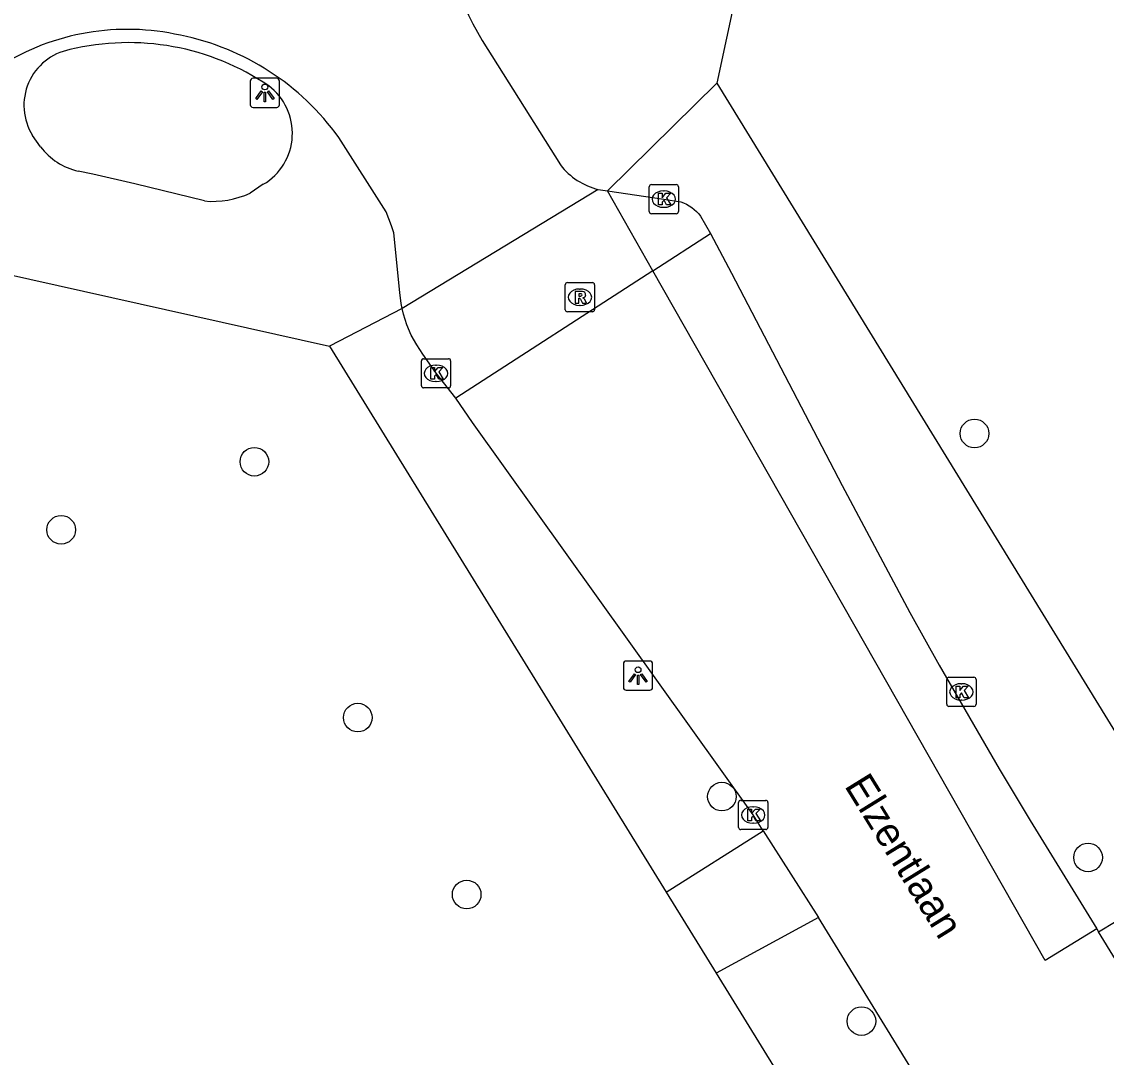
# Model space of a CAD drawing. Extents: x 161354 to 161876, y 382161 to 382804.
# Drawn here: x 161513.58 to 161550.65, y 382524.55 to 382559.96 of the extents above; entities that cross this region are included whole.
import ezdxf

# ---------------------------------------------------------------- set-up
doc = ezdxf.new("R2010")
doc.units = 0
for name, color, linetype in [('IMGEO_Boom', 7, 'Continuous'), ('IMGEO_Kolk', 7, 'Continuous'), ('IMGEO_Lichtpunt', 7, 'Continuous'), ('IMGEO_Openbare_ruimte_label', 7, 'Continuous'), ('IMGEO_Parkeervlak_gesloten', 7, 'Continuous'), ('IMGEO_Rijbaan_lokaal_gesloten', 7, 'Continuous'), ('IMGEO_Rijbaan_lokaal_open', 7, 'Continuous'), ('IMGEO_Rioolput', 7, 'Continuous'), ('IMGEO_Voetpad_open', 7, 'Continuous')]:
    doc.layers.add(name, color=color, linetype=linetype)

msp = doc.modelspace()

# ---------------------------------------------------------------- linework, layer by layer
at = {"layer": 'IMGEO_Boom'}
for centre in [(161546.147, 382545.876), (161521.535, 382544.91), (161514.93, 382542.583), (161525.069, 382536.162), (161537.513, 382533.462), (161550.03, 382531.379), (161528.79, 382530.113), (161542.284, 382525.784)]:
    msp.add_circle(centre, 0.489, dxfattribs=at)
at = {"layer": 'IMGEO_Kolk'}
for p, q in [((161535.028, 382553.463), (161535.028, 382554.315)), ((161535.103, 382554.389), (161535.955, 382554.389)), ((161535.516, 382554.169), (161535.541, 382554.169)), ((161536.029, 382554.315), (161536.029, 382553.463)), ((161535.539, 382553.609), (161535.514, 382553.609)), ((161535.955, 382553.389), (161535.103, 382553.389)), ((161527.241, 382547.508), (161527.241, 382548.36)), ((161527.316, 382548.434), (161528.168, 382548.434)), ((161528.242, 382548.36), (161528.242, 382547.508)), ((161527.729, 382548.214), (161527.754, 382548.214)), ((161527.752, 382547.654), (161527.727, 382547.654)), ((161528.168, 382547.434), (161527.316, 382547.434)), ((161545.198, 382536.616), (161545.198, 382537.468)), ((161545.273, 382537.542), (161546.125, 382537.542)), ((161546.199, 382537.468), (161546.199, 382536.616)), ((161545.686, 382537.322), (161545.711, 382537.322)), ((161545.709, 382536.762), (161545.684, 382536.762)), ((161546.125, 382536.542), (161545.273, 382536.542)), ((161538.084, 382532.407), (161538.084, 382533.259)), ((161538.159, 382533.333), (161539.011, 382533.333)), ((161538.572, 382533.113), (161538.597, 382533.113)), ((161539.085, 382533.259), (161539.085, 382532.407)), ((161539.011, 382532.333), (161538.159, 382532.333)), ((161538.595, 382532.553), (161538.57, 382532.553))]:
    msp.add_line(p, q, dxfattribs=at)
for points in [[(161535.028, 382553.463), (161535.028, 382554.315)], [(161535.103, 382554.389), (161535.955, 382554.389)], [(161536.029, 382554.315), (161536.029, 382553.463)], [(161535.349, 382554.089), (161535.472, 382554.089), (161535.472, 382553.938), (161535.602, 382554.089), (161535.766, 382554.089), (161535.62, 382553.938), (161535.773, 382553.689), (161535.621, 382553.689), (161535.536, 382553.853), (161535.472, 382553.786), (161535.472, 382553.689), (161535.349, 382553.689), (161535.349, 382554.089)], [(161535.955, 382553.389), (161535.103, 382553.389)], [(161527.241, 382547.508), (161527.241, 382548.36)], [(161527.316, 382548.434), (161528.168, 382548.434)], [(161528.242, 382548.36), (161528.242, 382547.508)], [(161527.562, 382548.134), (161527.685, 382548.134), (161527.685, 382547.983), (161527.815, 382548.134), (161527.979, 382548.134), (161527.833, 382547.983), (161527.986, 382547.734), (161527.834, 382547.734), (161527.749, 382547.898), (161527.685, 382547.831), (161527.685, 382547.734), (161527.562, 382547.734), (161527.562, 382548.134)], [(161528.168, 382547.434), (161527.316, 382547.434)], [(161545.198, 382536.616), (161545.198, 382537.468)], [(161545.273, 382537.542), (161546.125, 382537.542)], [(161546.199, 382537.468), (161546.199, 382536.616)], [(161545.519, 382537.242), (161545.642, 382537.242), (161545.642, 382537.091), (161545.772, 382537.242), (161545.936, 382537.242), (161545.79, 382537.091), (161545.943, 382536.842), (161545.791, 382536.842), (161545.706, 382537.006), (161545.642, 382536.939), (161545.642, 382536.842), (161545.519, 382536.842), (161545.519, 382537.242)], [(161546.125, 382536.542), (161545.273, 382536.542)], [(161538.084, 382532.407), (161538.084, 382533.259)], [(161538.159, 382533.333), (161539.011, 382533.333)], [(161538.405, 382533.033), (161538.528, 382533.033), (161538.528, 382532.882), (161538.658, 382533.033), (161538.822, 382533.033), (161538.676, 382532.882), (161538.829, 382532.633), (161538.677, 382532.633), (161538.592, 382532.797), (161538.528, 382532.73), (161538.528, 382532.633), (161538.405, 382532.633), (161538.405, 382533.033)], [(161539.085, 382533.259), (161539.085, 382532.407)], [(161539.011, 382532.333), (161538.159, 382532.333)]]:
    msp.add_lwpolyline(points, dxfattribs=at)
for centre, start, end in [((161535.105, 382554.313), 91.552, 178.448), ((161535.105, 382554.313), 91.552, 178.448), ((161535.953, 382554.313), 1.552, 88.448), ((161535.953, 382554.313), 1.552, 88.448), ((161535.105, 382553.465), 181.552, 268.448), ((161535.105, 382553.465), 181.552, 268.448), ((161535.953, 382553.465), 271.552, 358.448), ((161535.953, 382553.465), 271.552, 358.448), ((161527.318, 382548.358), 91.552, 178.448), ((161527.318, 382548.358), 91.552, 178.448), ((161528.166, 382548.358), 1.552, 88.448), ((161528.166, 382548.358), 1.552, 88.448), ((161527.318, 382547.51), 181.552, 268.448), ((161527.318, 382547.51), 181.552, 268.448), ((161528.166, 382547.51), 271.552, 358.448), ((161528.166, 382547.51), 271.552, 358.448), ((161545.275, 382537.466), 91.552, 178.448), ((161545.275, 382537.466), 91.552, 178.448), ((161546.123, 382537.466), 1.552, 88.448), ((161546.123, 382537.466), 1.552, 88.448), ((161545.275, 382536.618), 181.552, 268.448), ((161545.275, 382536.618), 181.552, 268.448), ((161546.123, 382536.618), 271.552, 358.448), ((161546.123, 382536.618), 271.552, 358.448), ((161538.161, 382533.257), 91.552, 178.448), ((161538.161, 382533.257), 91.552, 178.448), ((161539.009, 382533.257), 1.552, 88.448), ((161539.009, 382533.257), 1.552, 88.448), ((161538.161, 382532.409), 181.552, 268.448), ((161538.161, 382532.409), 181.552, 268.448), ((161539.009, 382532.409), 271.552, 358.448), ((161539.009, 382532.409), 271.552, 358.448)]:
    msp.add_arc(centre, 0.0765, start, end, dxfattribs=at)
for centre, major_axis, ratio, start_param, end_param in [((161535.515, 382553.889), (-0.387, 0.002), 0.722429, 4.712389, 7.853982), ((161535.54, 382553.889), (-0.39, 0.002), 0.717154, 1.570796, 4.712389), ((161527.728, 382547.934), (-0.387, 0.002), 0.722429, 4.712389, 7.853982), ((161527.753, 382547.934), (-0.39, 0.002), 0.717154, 1.570796, 4.712389), ((161545.685, 382537.042), (-0.387, 0.002), 0.722429, 4.712389, 7.853982), ((161545.71, 382537.042), (-0.39, 0.002), 0.717154, 1.570796, 4.712389), ((161538.571, 382532.833), (-0.387, 0.002), 0.722429, 4.712389, 7.853982), ((161538.596, 382532.833), (-0.39, 0.002), 0.717154, 1.570796, 4.712389)]:
    msp.add_ellipse(centre, major_axis=major_axis, ratio=ratio, start_param=start_param, end_param=end_param, dxfattribs=at)
at = {"layer": 'IMGEO_Lichtpunt'}
for p, q in [((161521.394, 382557.926), (161521.394, 382557.119)), ((161521.394, 382557.926), (161521.394, 382557.119)), ((161522.296, 382558.021), (161521.488, 382558.021)), ((161522.296, 382558.021), (161521.488, 382558.021)), ((161522.39, 382557.119), (161522.39, 382557.926)), ((161522.39, 382557.119), (161522.39, 382557.926)), ((161521.488, 382557.025), (161522.296, 382557.025)), ((161521.488, 382557.025), (161522.296, 382557.025)), ((161534.149, 382538), (161534.149, 382537.193)), ((161534.149, 382538), (161534.149, 382537.193)), ((161535.051, 382538.095), (161534.243, 382538.095)), ((161535.051, 382538.095), (161534.243, 382538.095)), ((161535.145, 382537.193), (161535.145, 382538)), ((161535.145, 382537.193), (161535.145, 382538)), ((161534.243, 382537.099), (161535.051, 382537.099)), ((161534.243, 382537.099), (161535.051, 382537.099))]:
    msp.add_line(p, q, dxfattribs=at)
for points in [[(161521.768, 382557.59), (161521.807, 382557.562), (161521.619, 382557.3), (161521.581, 382557.327), (161521.768, 382557.59)], [(161521.87, 382557.542), (161521.917, 382557.542), (161521.917, 382557.22), (161521.87, 382557.22), (161521.87, 382557.542)], [(161521.98, 382557.562), (161522.018, 382557.589), (161522.205, 382557.327), (161522.166, 382557.299), (161521.98, 382557.562)], [(161534.523, 382537.664), (161534.562, 382537.636), (161534.374, 382537.374), (161534.336, 382537.401), (161534.523, 382537.664)], [(161534.625, 382537.616), (161534.672, 382537.616), (161534.672, 382537.294), (161534.625, 382537.294), (161534.625, 382537.616)], [(161534.735, 382537.636), (161534.773, 382537.663), (161534.96, 382537.401), (161534.921, 382537.373), (161534.735, 382537.636)]]:
    msp.add_lwpolyline(points, dxfattribs=at)
for centre in [(161521.893, 382557.724), (161534.648, 382537.798)]:
    msp.add_circle(centre, 0.0994, dxfattribs=at)
for centre, start, end in [((161521.488, 382557.926), 90, 180), ((161521.488, 382557.926), 90, 180), ((161522.296, 382557.926), 0, 90), ((161522.296, 382557.926), 0, 90), ((161521.488, 382557.119), 180, 270), ((161521.488, 382557.119), 180, 270), ((161522.296, 382557.119), 270, 0), ((161522.296, 382557.119), 270, 360), ((161534.243, 382538), 90, 180), ((161534.243, 382538), 90, 180), ((161535.051, 382538), 0, 90), ((161535.051, 382538), 0, 90), ((161534.243, 382537.193), 180, 270), ((161534.243, 382537.193), 180, 270), ((161535.051, 382537.193), 270, 0), ((161535.051, 382537.193), 270, 360)]:
    msp.add_arc(centre, 0.0946, start, end, dxfattribs=at)
at = {"layer": 'IMGEO_Parkeervlak_gesloten'}
msp.add_lwpolyline([(161535.157, 382551.438), (161537.129, 382552.711)], dxfattribs=at)
at = {"layer": 'IMGEO_Rijbaan_lokaal_gesloten'}
for points in [[(161535.157, 382551.438), (161528.419, 382547.089)], [(161550.324, 382528.935), (161548.561, 382527.854), (161535.157, 382551.438)], [(161538.92, 382532.293), (161538.585, 382532.833), (161528.99, 382546.247), (161528.419, 382547.089)], [(161538.92, 382532.293), (161540.821, 382529.326)], [(161577.112, 382470.322), (161575.449, 382473.073), (161561.101, 382496.334), (161558.843, 382500), (161550.097, 382514.2), (161540.821, 382529.326)], [(161550.324, 382528.935), (161550.387, 382528.832)], [(161552.932, 382524.704), (161550.387, 382528.832)]]:
    msp.add_lwpolyline(points, dxfattribs=at)
at = {"layer": 'IMGEO_Rijbaan_lokaal_open'}
for points in [[(161529.325, 382559.309), (161531.997, 382555.059)], [(161526.588, 382550.147), (161526.549, 382550.324), (161526.502, 382550.702), (161526.305, 382552.739), (161526.222, 382552.979), (161526.133, 382553.218), (161526.038, 382553.454), (161524.419, 382556)], [(161533.289, 382554.218), (161526.588, 382550.147)], [(161533.289, 382554.218), (161533.602, 382554.172)], [(161535.157, 382551.438), (161533.602, 382554.172)], [(161528.419, 382547.089), (161527.742, 382547.934), (161527.294, 382548.592), (161527.081, 382548.907), (161526.898, 382549.241), (161526.748, 382549.591), (161526.631, 382549.953), (161526.588, 382550.147)]]:
    msp.add_lwpolyline(points, dxfattribs=at)
for centre, radius, start, end in [((161536.974, 382563.983), 8.964, 177.7489, 211.426), ((161517.197, 382551.497), 8.198, 77.2526, 122.0699), ((161517.26, 382550.847), 8.82, 35.7463, 78.5855), ((161533.857, 382556.504), 2.356, 217.8408, 256.0367)]:
    msp.add_arc(centre, radius, start, end, dxfattribs=at)
at = {"layer": 'IMGEO_Rioolput'}
for p, q in [((161532.161, 382550.11), (161532.161, 382550.962)), ((161532.236, 382551.036), (161533.088, 382551.036)), ((161532.649, 382550.816), (161532.674, 382550.816)), ((161533.162, 382550.962), (161533.162, 382550.11)), ((161532.672, 382550.256), (161532.647, 382550.256)), ((161533.088, 382550.036), (161532.236, 382550.036))]:
    msp.add_line(p, q, dxfattribs=at)
for points in [[(161532.161, 382550.11), (161532.161, 382550.962)], [(161532.236, 382551.036), (161533.088, 382551.036)], [(161533.162, 382550.962), (161533.162, 382550.11)], [(161532.75, 382550.734), (161532.498, 382550.736), (161532.498, 382550.336)], [(161532.498, 382550.336), (161532.622, 382550.336), (161532.622, 382550.498), (161532.633, 382550.498)], [(161532.676, 382550.655), (161532.622, 382550.655), (161532.622, 382550.574)], [(161532.622, 382550.574), (161532.674, 382550.574)], [(161532.68, 382550.469), (161532.751, 382550.336), (161532.891, 382550.336), (161532.826, 382550.462)], [(161533.088, 382550.036), (161532.236, 382550.036)]]:
    msp.add_lwpolyline(points, dxfattribs=at)
for centre, radius, start, end in [((161532.238, 382550.96), 0.0765, 91.552, 178.448), ((161532.238, 382550.96), 0.0765, 91.552, 178.448), ((161533.086, 382550.96), 0.0765, 1.552, 88.448), ((161533.086, 382550.96), 0.0765, 1.552, 88.448), ((161532.632, 382550.445), 0.0533, 26.0293, 88.6989), ((161532.658, 382550.763), 0.19, 274.7715, 282.9687), ((161532.682, 382550.559), 0.0964, 77.0061, 93.1865), ((161532.696, 382550.616), 0.0378, 276.6634, 79.6772), ((161532.749, 382550.624), 0.109, 350.3612, 89.416), ((161532.747, 382550.624), 0.112, 277.5842, 350.9817), ((161532.731, 382550.409), 0.108, 29.5134, 73.7905), ((161532.238, 382550.112), 0.0765, 181.552, 268.448), ((161532.238, 382550.112), 0.0765, 181.552, 268.448), ((161533.086, 382550.112), 0.0765, 271.552, 358.448), ((161533.086, 382550.112), 0.0765, 271.552, 358.448)]:
    msp.add_arc(centre, radius, start, end, dxfattribs=at)
for centre, major_axis, ratio, start_param, end_param in [((161532.648, 382550.536), (-0.387, 0.002), 0.722429, 4.712389, 7.853982), ((161532.673, 382550.536), (-0.39, 0.002), 0.717154, 1.570796, 4.712389)]:
    msp.add_ellipse(centre, major_axis=major_axis, ratio=ratio, start_param=start_param, end_param=end_param, dxfattribs=at)
at = {"layer": 'IMGEO_Voetpad_open'}
for points in [[(161588.954, 382602.772), (161572.092, 382591.77), (161539.981, 382570.178), (161537.341, 382557.85)], [(161537.341, 382557.85), (161533.602, 382554.172)], [(161537.341, 382557.85), (161565.95, 382511.235), (161572.292, 382501.343), (161572.851, 382501.493), (161573.727, 382500), (161581.489, 382486.772), (161593.113, 382483.942)], [(161514.225, 382555.681), (161513.955, 382556.066)], [(161519.827, 382553.826), (161517.444, 382554.409), (161516.015, 382554.741), (161515.511, 382554.847)], [(161521.837, 382554.396), (161521.391, 382554.098)], [(161533.602, 382554.172), (161535.529, 382553.889), (161536.105, 382553.795), (161536.206, 382553.76), (161536.304, 382553.717), (161536.397, 382553.665), (161536.487, 382553.606), (161536.571, 382553.54), (161536.649, 382553.468), (161536.721, 382553.389), (161536.786, 382553.304), (161537.129, 382552.711)], [(161537.129, 382552.711), (161537.841, 382551.363), (161541.629, 382544.098), (161543.94, 382539.751), (161544.943, 382537.96), (161546.99, 382534.405), (161548.049, 382532.646), (161550.324, 382528.935)], [(161435.571, 382500.672), (161489.707, 382536.855), (161494.481, 382540.047), (161497.103, 382541.796), (161500, 382543.743), (161509.001, 382549.792), (161508.958, 382549.917), (161512.013, 382551.566), (161524.1, 382548.864)], [(161526.588, 382550.147), (161524.1, 382548.864)], [(161524.1, 382548.864), (161535.608, 382530.194)], [(161535.608, 382530.194), (161538.92, 382532.293)], [(161535.608, 382530.194), (161537.314, 382527.427)], [(161540.821, 382529.326), (161537.314, 382527.427)], [(161550.387, 382528.832), (161550.995, 382529.201), (161553.512, 382525.056), (161552.932, 382524.704)], [(161537.314, 382527.427), (161542.448, 382519.098), (161554.214, 382500), (161556.561, 382496.19), (161570.48, 382473.695), (161567.506, 382461.215)]]:
    msp.add_lwpolyline(points, dxfattribs=at)
for centre, radius, start, end in [((161515.595, 382557.099), 1.938, 101.0035, 212.2137), ((161517.226, 382550.705), 8.535, 55.7984, 103.5623), ((161520.806, 382556.142), 2.028, 300.5518, 53.0923), ((161516.007, 382557.02), 2.229, 216.9228, 257.1485), ((161520.111, 382556.823), 3.01, 264.5773, 295.1543)]:
    msp.add_arc(centre, radius, start, end, dxfattribs=at)

# ---------------------------------------------------------------- texts
at = {"layer": 'IMGEO_Openbare_ruimte_label'}
msp.add_text('Elzentlaan', height=1, rotation=301.7201, dxfattribs=at).set_placement((161541.681, 382533.831))

doc.saveas('drawing.dxf')
